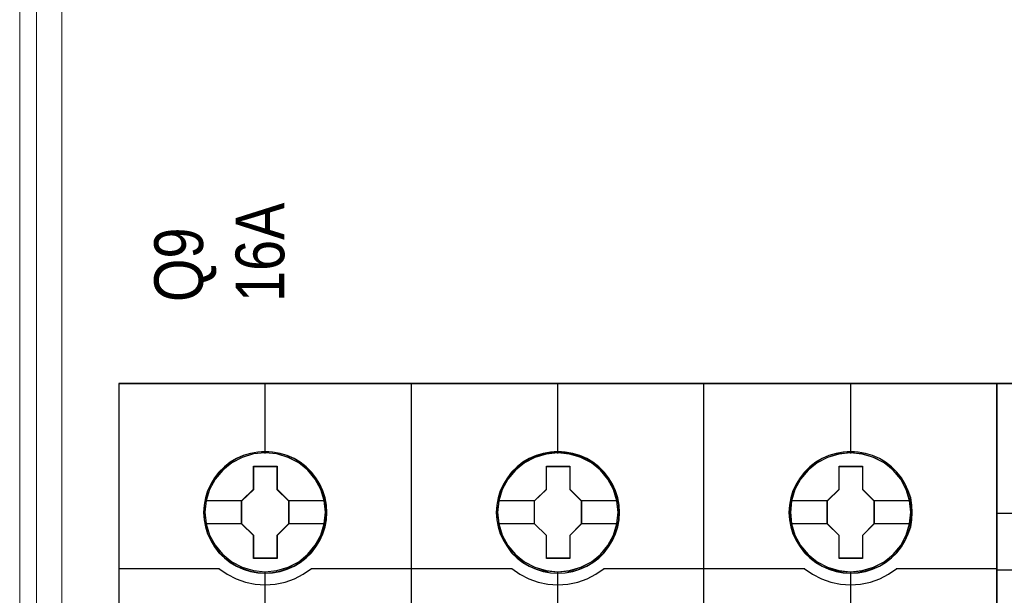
# Model space of a CAD drawing. Header units: millimetres. Extents: x -1290 to 1795, y -4192 to -1311.
# Tile 286 of 656: x 1412 to 1424, y -3709 to -3702. Entities that reach past the tile are written whole.
import ezdxf

# ---------------------------------------------------------------- set-up
doc = ezdxf.new("R2010")
doc.units = ezdxf.units.MM
doc.layers.add('45', color=7, linetype='Continuous')
doc.layers.add('Aparatura', color=7, linetype='Continuous', lineweight=13)
doc.styles.get("Standard").update_dxf_attribs({"font": 'ARIALN.TTF', "width": 0.8})

# ---------------------------------------------------------------- blocks, each defined once
blk = doc.blocks.new('*U227')
at = {"layer": '45', "color": 7}
for points in [[(297.576923, -383.521822), (279.564678, -383.521822), (279.564678, -465.544591), (297.576923, -465.544591), (315.578028, -465.544591), (333.590273, -465.544591), (333.590273, -383.521822), (315.578028, -383.521822), (297.576923, -383.521822)], [(292.360638, -391.442946), (292.338273, -390.990214), (292.265588, -390.543003), (292.109036, -390.112355), (291.930119, -389.69827), (291.695291, -389.30627), (291.415734, -388.958439), (291.085856, -388.638214), (290.71684, -388.362158), (290.347824, -388.119228), (289.917306, -387.937031), (289.486788, -387.810045), (289.028313, -387.727228), (288.57543, -387.699623), (288.116956, -387.727228), (287.675256, -387.810045), (287.227964, -387.937031), (286.814219, -388.119228), (286.422838, -388.362158), (286.065005, -388.638214), (285.729536, -388.958439), (285.461161, -389.30627), (285.220741, -389.69827), (285.01946, -390.112355), (284.902046, -390.543003), (284.812588, -390.990214), (284.779041, -391.442946), (284.812588, -391.890157), (284.902046, -392.326326), (285.01946, -392.762495), (285.220741, -393.17658), (285.461161, -393.563058), (285.729536, -393.927453), (286.065005, -394.247678), (286.422838, -394.523734), (286.814219, -394.755622), (287.227964, -394.937819), (287.675256, -395.075847), (288.116956, -395.164185), (288.57543, -395.186269), (289.028313, -395.164185), (289.486788, -395.075847), (289.917306, -394.937819), (290.347824, -394.755622), (290.71684, -394.523734), (291.085856, -394.247678), (291.415734, -393.927453), (291.695291, -393.563058), (291.930119, -393.17658), (292.109036, -392.762495), (292.265588, -392.326326), (292.338273, -391.890157), (292.360638, -391.442946)], [(292.360638, -391.442946), (292.338273, -390.990214), (292.265588, -390.543003), (292.109036, -390.112355), (291.930119, -389.69827), (291.695291, -389.30627), (291.415734, -388.958439), (291.085856, -388.638214), (290.71684, -388.362158), (290.347824, -388.119228), (289.917306, -387.937031), (289.486788, -387.810045), (289.028313, -387.727228), (288.57543, -387.699623), (288.116956, -387.727228), (287.675256, -387.810045), (287.227964, -387.937031), (286.814219, -388.119228), (286.422838, -388.362158), (286.065005, -388.638214), (285.729536, -388.958439), (285.461161, -389.30627), (285.220741, -389.69827), (285.01946, -390.112355), (284.902046, -390.543003), (284.812588, -390.990214), (284.779041, -391.442946), (284.812588, -391.890157), (284.902046, -392.326326), (285.01946, -392.762495), (285.220741, -393.17658), (285.461161, -393.563058), (285.729536, -393.927453), (286.065005, -394.247678), (286.422838, -394.523734), (286.814219, -394.755622), (287.227964, -394.937819), (287.675256, -395.075847), (288.116956, -395.164185), (288.57543, -395.186269), (289.028313, -395.164185), (289.486788, -395.075847), (289.917306, -394.937819), (290.347824, -394.755622), (290.71684, -394.523734), (291.085856, -394.247678), (291.415734, -393.927453), (291.695291, -393.563058), (291.930119, -393.17658), (292.109036, -392.762495), (292.265588, -392.326326), (292.338273, -391.890157), (292.360638, -391.442946)], [(310.362007, -391.448332), (310.339641, -390.9956), (310.266954, -390.548389), (310.110398, -390.117741), (309.931476, -389.703656), (309.696641, -389.311656), (309.417075, -388.963825), (309.087188, -388.6436), (308.723753, -388.362023), (308.349135, -388.124614), (307.918604, -387.942417), (307.488073, -387.815431), (307.029586, -387.732614), (306.57669, -387.705009), (306.123794, -387.732614), (305.676489, -387.815431), (305.229184, -387.942417), (304.815427, -388.124614), (304.424035, -388.362023), (304.066192, -388.6436), (303.730713, -388.963825), (303.467921, -389.311656), (303.221904, -389.703656), (303.026208, -390.117741), (302.903199, -390.548389), (302.813738, -390.9956), (302.785781, -391.448332), (302.813738, -391.895543), (302.903199, -392.331712), (303.026208, -392.767881), (303.221904, -393.181966), (303.467921, -393.568444), (303.730713, -393.932839), (304.066192, -394.253064), (304.424035, -394.52912), (304.815427, -394.761008), (305.229184, -394.943205), (305.676489, -395.081233), (306.123794, -395.169571), (306.57669, -395.191656), (307.029586, -395.169571), (307.488073, -395.081233), (307.918604, -394.943205), (308.349135, -394.761008), (308.723753, -394.52912), (309.087188, -394.253064), (309.417075, -393.932839), (309.696641, -393.568444), (309.931476, -393.181966), (310.110398, -392.767881), (310.266954, -392.331712), (310.339641, -391.895543), (310.362007, -391.448332)], [(310.362007, -391.448332), (310.339641, -390.9956), (310.266954, -390.548389), (310.110398, -390.117741), (309.931476, -389.703656), (309.696641, -389.311656), (309.417075, -388.963825), (309.087188, -388.6436), (308.723753, -388.362023), (308.349135, -388.124614), (307.918604, -387.942417), (307.488073, -387.815431), (307.029586, -387.732614), (306.57669, -387.705009), (306.123794, -387.732614), (305.676489, -387.815431), (305.229184, -387.942417), (304.815427, -388.124614), (304.424035, -388.362023), (304.066192, -388.6436), (303.730713, -388.963825), (303.467921, -389.311656), (303.221904, -389.703656), (303.026208, -390.117741), (302.903199, -390.548389), (302.813738, -390.9956), (302.785781, -391.448332), (302.813738, -391.895543), (302.903199, -392.331712), (303.026208, -392.767881), (303.221904, -393.181966), (303.467921, -393.568444), (303.730713, -393.932839), (304.066192, -394.253064), (304.424035, -394.52912), (304.815427, -394.761008), (305.229184, -394.943205), (305.676489, -395.081233), (306.123794, -395.169571), (306.57669, -395.191656), (307.029586, -395.169571), (307.488073, -395.081233), (307.918604, -394.943205), (308.349135, -394.761008), (308.723753, -394.52912), (309.087188, -394.253064), (309.417075, -393.932839), (309.696641, -393.568444), (309.931476, -393.181966), (310.110398, -392.767881), (310.266954, -392.331712), (310.339641, -391.895543), (310.362007, -391.448332)], [(310.345891, -391.44923), (310.323621, -390.998343), (310.251243, -390.552955), (310.095352, -390.124063), (309.917192, -389.711667), (309.683356, -389.321265), (309.404979, -388.974852), (309.076496, -388.655932), (308.714607, -388.375502), (308.341583, -388.139062), (307.912883, -387.957608), (307.484184, -387.831139), (307.027647, -387.74866), (306.576678, -387.721167), (306.125708, -387.74866), (305.680307, -387.831139), (305.234905, -387.957608), (304.822908, -388.139062), (304.433182, -388.375502), (304.07686, -388.655932), (303.742809, -388.974852), (303.481135, -389.321265), (303.236164, -389.711667), (303.041301, -390.124063), (302.918815, -390.552955), (302.829735, -390.998343), (302.801897, -391.44923), (302.829735, -391.894618), (302.918815, -392.329009), (303.041301, -392.763399), (303.236164, -393.175796), (303.481135, -393.560699), (303.742809, -393.923608), (304.07686, -394.242528), (304.433182, -394.517458), (304.822908, -394.7484), (305.234905, -394.929855), (305.680307, -395.06732), (306.125708, -395.155298), (306.576678, -395.177293), (307.027647, -395.155298), (307.484184, -395.06732), (307.912883, -394.929855), (308.341583, -394.7484), (308.714607, -394.517458), (309.076496, -394.242528), (309.404979, -393.923608), (309.683356, -393.560699), (309.917192, -393.175796), (310.095352, -392.763399), (310.251243, -392.329009), (310.323621, -391.894618), (310.345891, -391.44923)], [(328.368747, -391.442946), (328.346383, -390.990214), (328.273698, -390.543003), (328.117146, -390.112355), (327.938229, -389.69827), (327.703401, -389.30627), (327.423843, -388.958439), (327.093966, -388.638214), (326.72495, -388.362158), (326.355934, -388.119228), (325.925416, -387.937031), (325.494897, -387.810045), (325.036423, -387.727228), (324.58354, -387.699623), (324.125066, -387.727228), (323.683365, -387.810045), (323.236073, -387.937031), (322.822328, -388.119228), (322.430948, -388.362158), (322.073114, -388.638214), (321.737646, -388.958439), (321.474862, -389.30627), (321.228851, -389.69827), (321.02757, -390.112355), (320.910156, -390.543003), (320.820697, -390.990214), (320.78715, -391.442946), (320.820697, -391.890157), (320.910156, -392.326326), (321.02757, -392.762495), (321.228851, -393.17658), (321.474862, -393.563058), (321.737646, -393.927453), (322.073114, -394.247678), (322.430948, -394.523734), (322.822328, -394.755622), (323.236073, -394.937819), (323.683365, -395.075847), (324.125066, -395.164185), (324.58354, -395.186269), (325.036423, -395.164185), (325.494897, -395.075847), (325.925416, -394.937819), (326.355934, -394.755622), (326.72495, -394.523734), (327.093966, -394.247678), (327.423843, -393.927453), (327.703401, -393.563058), (327.938229, -393.17658), (328.117146, -392.762495), (328.273698, -392.326326), (328.346383, -391.890157), (328.368747, -391.442946)], [(328.368747, -391.442946), (328.346383, -390.990214), (328.273698, -390.543003), (328.117146, -390.112355), (327.938229, -389.69827), (327.703401, -389.30627), (327.423843, -388.958439), (327.093966, -388.638214), (326.72495, -388.362158), (326.355934, -388.119228), (325.925416, -387.937031), (325.494897, -387.810045), (325.036423, -387.727228), (324.58354, -387.699623), (324.125066, -387.727228), (323.683365, -387.810045), (323.236073, -387.937031), (322.822328, -388.119228), (322.430948, -388.362158), (322.073114, -388.638214), (321.737646, -388.958439), (321.474862, -389.30627), (321.228851, -389.69827), (321.02757, -390.112355), (320.910156, -390.543003), (320.820697, -390.990214), (320.78715, -391.442946), (320.820697, -391.890157), (320.910156, -392.326326), (321.02757, -392.762495), (321.228851, -393.17658), (321.474862, -393.563058), (321.737646, -393.927453), (322.073114, -394.247678), (322.430948, -394.523734), (322.822328, -394.755622), (323.236073, -394.937819), (323.683365, -395.075847), (324.125066, -395.164185), (324.58354, -395.186269), (325.036423, -395.164185), (325.494897, -395.075847), (325.925416, -394.937819), (326.355934, -394.755622), (326.72495, -394.523734), (327.093966, -394.247678), (327.423843, -393.927453), (327.703401, -393.563058), (327.938229, -393.17658), (328.117146, -392.762495), (328.273698, -392.326326), (328.346383, -391.890157), (328.368747, -391.442946)], [(328.352632, -391.443844), (328.330362, -390.992957), (328.257986, -390.547569), (328.1021, -390.118677), (327.923943, -389.70628), (327.690114, -389.315879), (327.411745, -388.969466), (327.083269, -388.650546), (326.715822, -388.375615), (326.348375, -388.133676), (325.919687, -387.952221), (325.490999, -387.825753), (325.034474, -387.743274), (324.583516, -387.715781), (324.126991, -387.743274), (323.687168, -387.825753), (323.241778, -387.952221), (322.829792, -388.133676), (322.440075, -388.375615), (322.083763, -388.650546), (321.749721, -388.969466), (321.488054, -389.315879), (321.243089, -389.70628), (321.042663, -390.118677), (320.925748, -390.547569), (320.83667, -390.992957), (320.803266, -391.443844), (320.83667, -391.889232), (320.925748, -392.323623), (321.042663, -392.758013), (321.243089, -393.17041), (321.488054, -393.555313), (321.749721, -393.918222), (322.083763, -394.237142), (322.440075, -394.512072), (322.829792, -394.743014), (323.241778, -394.924469), (323.687168, -395.061934), (324.126991, -395.149912), (324.583516, -395.171907), (325.034474, -395.149912), (325.490999, -395.061934), (325.919687, -394.924469), (326.348375, -394.743014), (326.715822, -394.512072), (327.083269, -394.237142), (327.411745, -393.918222), (327.690114, -393.555313), (327.923943, -393.17041), (328.1021, -392.758013), (328.257986, -392.323623), (328.330362, -391.889232), (328.352632, -391.443844)], [(287.860427, -388.600893), (289.301511, -388.600893), (289.301511, -390.016462), (290.022054, -390.724246), (290.022054, -392.145344), (289.301511, -392.864188), (289.301511, -394.274227), (287.860427, -394.274227), (287.860427, -392.864188), (287.122997, -392.145344), (287.122997, -390.724246), (287.860427, -390.016462), (287.860427, -388.600893)], [(287.860427, -388.600893), (289.301511, -388.600893), (289.301511, -388.600893), (289.301511, -390.016462), (289.301511, -390.016462), (290.022054, -390.724246), (290.022054, -390.724246), (290.022054, -392.145344), (290.022054, -392.145344), (289.301511, -392.864188), (289.301511, -392.864188), (289.301511, -394.274227), (289.301511, -394.274227), (287.860427, -394.274227), (287.860427, -394.274227), (287.860427, -392.864188), (287.860427, -392.864188), (287.122997, -392.145344), (287.122997, -392.145344), (287.122997, -390.724246), (287.122997, -390.724246), (287.860427, -390.016462), (287.860427, -390.016462), (287.860427, -388.600893), (287.860427, -388.600893)], [(287.868799, -388.617051), (289.294752, -388.617051), (289.294752, -390.024556), (290.007728, -390.728309), (290.007728, -392.141313), (289.294752, -392.856062), (289.294752, -394.258069), (287.868799, -394.258069), (287.868799, -392.856062), (287.139113, -392.141313), (287.139113, -390.728309), (287.868799, -390.024556), (287.868799, -388.617051)], [(305.867233, -388.600893), (307.308446, -388.600893), (307.308446, -390.021955), (308.023422, -390.729722), (308.023422, -392.150784), (307.308446, -392.86961), (307.308446, -394.279613), (305.867233, -394.279613), (305.867233, -392.86961), (305.129738, -392.150784), (305.129738, -390.729722), (305.867233, -390.021955), (305.867233, -388.600893)], [(305.867233, -388.600893), (307.308446, -388.600893), (307.308446, -388.600893), (307.308446, -390.021955), (307.308446, -390.021955), (308.023422, -390.729722), (308.023422, -390.729722), (308.023422, -392.150784), (308.023422, -392.150784), (307.308446, -392.86961), (307.308446, -392.86961), (307.308446, -394.279613), (307.308446, -394.279613), (305.867233, -394.279613), (305.867233, -394.279613), (305.867233, -392.86961), (305.867233, -392.86961), (305.129738, -392.150784), (305.129738, -392.150784), (305.129738, -390.729722), (305.129738, -390.729722), (305.867233, -390.021955), (305.867233, -390.021955), (305.867233, -388.600893), (305.867233, -388.600893)], [(305.875591, -388.617051), (307.301642, -388.617051), (307.301642, -390.030476), (308.009097, -390.734438), (308.009097, -392.147863), (307.301642, -392.862825), (307.301642, -394.26525), (305.875591, -394.26525), (305.875591, -392.862825), (305.145854, -392.147863), (305.145854, -390.734438), (305.875591, -390.030476), (305.875591, -388.617051)], [(323.868344, -388.600893), (325.309557, -388.600893), (325.309557, -390.016462), (326.030163, -390.724246), (326.030163, -392.145344), (325.309557, -392.864188), (325.309557, -394.274227), (323.868344, -394.274227), (323.868344, -392.864188), (323.136478, -392.145344), (323.136478, -390.724246), (323.868344, -390.016462), (323.868344, -388.600893)], [(323.868344, -388.600893), (325.309557, -388.600893), (325.309557, -388.600893), (325.309557, -390.016462), (325.309557, -390.016462), (326.030163, -390.724246), (326.030163, -390.724246), (326.030163, -392.145344), (326.030163, -392.145344), (325.309557, -392.864188), (325.309557, -392.864188), (325.309557, -394.274227), (325.309557, -394.274227), (323.868344, -394.274227), (323.868344, -394.274227), (323.868344, -392.864188), (323.868344, -392.864188), (323.136478, -392.145344), (323.136478, -392.145344), (323.136478, -390.724246), (323.136478, -390.724246), (323.868344, -390.016462), (323.868344, -390.016462), (323.868344, -388.600893), (323.868344, -388.600893)], [(323.876761, -388.617051), (325.302812, -388.617051), (325.302812, -390.024556), (326.015838, -390.728309), (326.015838, -392.141313), (325.302812, -392.856062), (325.302812, -394.258069), (323.876761, -394.258069), (323.876761, -392.856062), (323.152594, -392.141313), (323.152594, -390.728309), (323.876761, -390.024556), (323.876761, -388.617051)]]:
    blk.add_lwpolyline(points, close=True, dxfattribs=at)
at = {"layer": '45', "color": 139}
for points in [[(297.576923, -383.521822), (279.564678, -383.521822), (279.564678, -465.544591), (297.576923, -465.544591), (315.578028, -465.544591), (333.590273, -465.544591), (333.590273, -383.521822), (315.578028, -383.521822), (297.576923, -383.521822)], [(297.582292, -383.537981), (279.580794, -383.537981), (279.580794, -465.528433), (297.582292, -465.528433), (315.572658, -465.528433), (333.574157, -465.528433), (333.574157, -383.537981), (315.572658, -383.537981), (297.582292, -383.537981)], [(292.276477, -391.437492), (292.203796, -390.719687), (291.996934, -390.035012), (291.655891, -389.400031), (291.197439, -388.842352), (290.632761, -388.395104), (289.989811, -388.058288), (289.290952, -387.848468), (288.56973, -387.782209), (287.848507, -387.848468), (287.16083, -388.058288), (286.51788, -388.395104), (285.953202, -388.842352), (285.494751, -389.400031), (285.153707, -390.035012), (284.935663, -390.719687), (284.868573, -391.437492), (284.935663, -392.149775), (285.153707, -392.839972), (285.494751, -393.46391), (285.953202, -394.02159), (286.51788, -394.474359), (287.16083, -394.811175), (287.848507, -395.026516), (288.56973, -395.098297), (289.290952, -395.026516), (289.989811, -394.811175), (290.632761, -394.474359), (291.197439, -394.02159), (291.655891, -393.46391), (291.996934, -392.839972), (292.203796, -392.149775), (292.276477, -391.437492)], [(292.28364, -391.437492), (292.210943, -390.719687), (292.004037, -390.035012), (291.65733, -389.405552), (291.193189, -388.847873), (290.639575, -388.395104), (289.996489, -388.06381), (289.297482, -387.848468), (288.576107, -387.782209), (287.854731, -387.848468), (287.155724, -388.06381), (286.51823, -388.395104), (285.959024, -388.847873), (285.489291, -389.405552), (285.148176, -390.035012), (284.94127, -390.719687), (284.868573, -391.437492), (284.94127, -392.149775), (285.148176, -392.839972), (285.489291, -393.469432), (285.959024, -394.027111), (286.51823, -394.47988), (287.155724, -394.816696), (287.854731, -395.026516), (288.576107, -395.098297), (289.297482, -395.026516), (289.996489, -394.816696), (290.639575, -394.47988), (291.193189, -394.027111), (291.65733, -393.469432), (292.004037, -392.839972), (292.210943, -392.149775), (292.28364, -391.437492)], [(310.283218, -391.437492), (310.204948, -390.719687), (309.998092, -390.035012), (309.657059, -389.405552), (309.198621, -388.847873), (308.63396, -388.395104), (307.991029, -388.06381), (307.297781, -387.848468), (306.570989, -387.782209), (305.849788, -387.848468), (305.162131, -388.06381), (304.5192, -388.395104), (303.954539, -388.847873), (303.496101, -389.405552), (303.155068, -390.035012), (302.942621, -390.719687), (302.869942, -391.437492), (302.942621, -392.149775), (303.155068, -392.839972), (303.496101, -393.469432), (303.954539, -394.027111), (304.5192, -394.47988), (305.162131, -394.816696), (305.849788, -395.026516), (306.570989, -395.098297), (307.297781, -395.026516), (307.991029, -394.816696), (308.63396, -394.47988), (309.198621, -394.027111), (309.657059, -393.469432), (309.998092, -392.839972), (310.204948, -392.149775), (310.283218, -391.437492)], [(310.283218, -391.442878), (310.210539, -390.725073), (310.003683, -390.040398), (309.657059, -389.405417), (309.193031, -388.847738), (308.639551, -388.394969), (307.996619, -388.063674), (307.297781, -387.853854), (306.57658, -387.787595), (305.855379, -387.853854), (305.156541, -388.063674), (304.5192, -388.394969), (303.96013, -388.847738), (303.496101, -389.405417), (303.149477, -390.040398), (302.942621, -390.725073), (302.869942, -391.442878), (302.942621, -392.155162), (303.149477, -392.845358), (303.496101, -393.469297), (303.96013, -394.026976), (304.5192, -394.479745), (305.156541, -394.816561), (305.855379, -395.031902), (306.57658, -395.103683), (307.297781, -395.031902), (307.996619, -394.816561), (308.639551, -394.479745), (309.193031, -394.026976), (309.657059, -393.469297), (310.003683, -392.845358), (310.210539, -392.155162), (310.283218, -391.442878)], [(328.284587, -391.442878), (328.211908, -390.725073), (328.005052, -390.040398), (327.664019, -389.405417), (327.194399, -388.847738), (326.640919, -388.394969), (325.997988, -388.063674), (325.29915, -387.853854), (324.577949, -387.787595), (323.856748, -387.853854), (323.15791, -388.063674), (322.520569, -388.394969), (321.961498, -388.847738), (321.49747, -389.405417), (321.150846, -390.040398), (320.94399, -390.725073), (320.871311, -391.442878), (320.94399, -392.155162), (321.150846, -392.845358), (321.49747, -393.469297), (321.961498, -394.026976), (322.520569, -394.479745), (323.15791, -394.816561), (323.856748, -395.031902), (324.577949, -395.103683), (325.29915, -395.031902), (325.997988, -394.816561), (326.640919, -394.479745), (327.194399, -394.026976), (327.664019, -393.469297), (328.005052, -392.845358), (328.211908, -392.155162), (328.284587, -391.442878)], [(328.284587, -391.437492), (328.206315, -390.719687), (327.999453, -390.035012), (327.658409, -389.405552), (327.199958, -388.847873), (326.63528, -388.395104), (325.99233, -388.06381), (325.299062, -387.848468), (324.577839, -387.782209), (323.851026, -387.848468), (323.163349, -388.06381), (322.520399, -388.395104), (321.955721, -388.847873), (321.497269, -389.405552), (321.156226, -390.035012), (320.943773, -390.719687), (320.876683, -391.437492), (320.943773, -392.149775), (321.156226, -392.839972), (321.497269, -393.469432), (321.955721, -394.027111), (322.520399, -394.47988), (323.163349, -394.816696), (323.851026, -395.026516), (324.577839, -395.098297), (325.299062, -395.026516), (325.99233, -394.816696), (326.63528, -394.47988), (327.199958, -394.027111), (327.658409, -393.469432), (327.999453, -392.839972), (328.206315, -392.149775), (328.284587, -391.437492)]]:
    blk.add_lwpolyline(points, close=True, dxfattribs=at)
for points in [[(288.559095, -383.521822), (288.559095, -387.80914)], [(297.566047, -402.322821), (297.566047, -383.521822)], [(306.560464, -383.521822), (306.560464, -387.80914)], [(315.554881, -402.322821), (315.554881, -383.521822)], [(324.561833, -383.521822), (324.561833, -387.80914)], [(279.564678, -394.884649), (285.763896, -394.884649)], [(285.731665, -394.884649), (286.235581, -395.236721), (286.778691, -395.52065), (287.360994, -395.730757), (287.960095, -395.861365), (288.575993, -395.895436), (289.191891, -395.861365), (289.796591, -395.730757), (290.373295, -395.52065), (290.916405, -395.236721), (291.42592, -394.884649)], [(288.559095, -395.076753), (288.559095, -402.322821)], [(291.391898, -394.884649), (303.765265, -394.884649)], [(303.733033, -394.884649), (304.23697, -395.236721), (304.780102, -395.52065), (305.362428, -395.730757), (305.961553, -395.861365), (306.577475, -395.895436), (307.193398, -395.861365), (307.792522, -395.730757), (308.374849, -395.52065), (308.917981, -395.236721), (309.421917, -394.884649)], [(306.560464, -395.076753), (306.560464, -402.322821)], [(309.387895, -394.884649), (321.761262, -394.884649)], [(321.72903, -394.884649), (322.238386, -395.236721), (322.781325, -395.52065), (323.357848, -395.730757), (323.962357, -395.861365), (324.578062, -395.895436), (325.193766, -395.861365), (325.792678, -395.730757), (326.369201, -395.52065), (326.917737, -395.236721), (327.421495, -394.884649)], [(324.561833, -395.076753), (324.561833, -402.322821)], [(327.389264, -394.884649), (333.590273, -394.884649)]]:
    blk.add_lwpolyline(points, dxfattribs=at)
at = {"layer": '45', "color": 59}
blk.add_lwpolyline([(297.566047, -402.322821), (297.566047, -383.521822)], dxfattribs=at)
blk.add_lwpolyline([(292.344522, -391.443844), (292.322252, -390.992957), (292.249877, -390.547569), (292.09399, -390.118677), (291.915834, -389.70628), (291.682004, -389.315879), (291.403635, -388.969466), (291.07516, -388.650546), (290.707713, -388.375615), (290.340266, -388.133676), (289.911578, -387.952221), (289.482889, -387.825753), (289.026364, -387.743274), (288.575407, -387.715781), (288.118882, -387.743274), (287.679059, -387.825753), (287.233668, -387.952221), (286.821682, -388.133676), (286.431966, -388.375615), (286.075654, -388.650546), (285.741611, -388.969466), (285.474377, -389.315879), (285.234979, -389.70628), (285.034554, -390.118677), (284.917639, -390.547569), (284.828561, -390.992957), (284.795157, -391.443844), (284.828561, -391.889232), (284.917639, -392.323623), (285.034554, -392.758013), (285.234979, -393.17041), (285.474377, -393.555313), (285.741611, -393.918222), (286.075654, -394.237142), (286.431966, -394.512072), (286.821682, -394.743014), (287.233668, -394.924469), (287.679059, -395.061934), (288.118882, -395.149912), (288.575407, -395.171907), (289.026364, -395.149912), (289.482889, -395.061934), (289.911578, -394.924469), (290.340266, -394.743014), (290.707713, -394.512072), (291.07516, -394.237142), (291.403635, -393.918222), (291.682004, -393.555313), (291.915834, -393.17041), (292.09399, -392.758013), (292.249877, -392.323623), (292.322252, -391.889232), (292.344522, -391.443844)], close=True, dxfattribs=at)
at = {"layer": '45', "color": 7}
for points in [[(284.852457, -390.712235), (287.157019, -390.712235)], [(289.989822, -390.712235), (292.289012, -390.712235)], [(302.859198, -390.717621), (305.16376, -390.717621)], [(307.991191, -390.717621), (310.290381, -390.717621)], [(320.860567, -390.712235), (323.170501, -390.712235)], [(325.997932, -390.712235), (328.297122, -390.712235)], [(284.852457, -392.125182), (287.157019, -392.125182)], [(289.989822, -392.125182), (292.289012, -392.125182)], [(302.859198, -392.130569), (305.16376, -392.130569)], [(307.991191, -392.130569), (310.290381, -392.130569)], [(320.860567, -392.125182), (323.170501, -392.125182)], [(325.997932, -392.125182), (328.297122, -392.125182)]]:
    blk.add_lwpolyline(points, dxfattribs=at)
blk = doc.blocks.new('*U229')
at = {"layer": '45', "color": 7}
for points in [[(351.545085, -383.521822), (342.551472, -383.521822), (342.551472, -383.521822), (333.552669, -383.521822), (333.552669, -383.521822), (333.552669, -466.478178), (333.552669, -466.478178), (342.551472, -466.478178), (342.551472, -466.478178), (351.545085, -466.478178), (351.545085, -466.478178), (351.545085, -383.521822), (351.545085, -383.521822)], [(351.541503, -383.527208), (342.551471, -383.527208), (333.55625, -383.527208), (333.55625, -466.474587), (342.551471, -466.474587), (351.541503, -466.474587), (351.541503, -383.527208)]]:
    blk.add_lwpolyline(points, close=True, dxfattribs=at)
for points in [[(342.556039, -391.51117), (333.552669, -391.51117)], [(342.556039, -395.006734), (333.552669, -395.006734)]]:
    blk.add_lwpolyline(points, dxfattribs=at)

msp = doc.modelspace()

# ---------------------------------------------------------------- linework, layer by layer
at = {"layer": 'Aparatura', "color": 7, "lineweight": 13}
for points in [[(1411.541, -3611.293), (1411.541, -3758.443)], [(1411.747, -3739.383), (1411.747, -3722.825), (1411.747, -3722.633), (1411.747, -3718.688), (1411.747, -3713.229), (1411.747, -3711.004), (1411.747, -3709.297), (1411.747, -3709.092), (1411.747, -3692.534)], [(1411.747, -3739.383), (1411.747, -3722.825), (1411.747, -3722.633), (1411.747, -3718.688), (1411.747, -3713.229), (1411.747, -3711.004), (1411.747, -3709.297), (1411.747, -3709.092), (1411.747, -3692.534)], [(1411.747, -3739.383), (1411.747, -3722.825), (1411.747, -3722.633), (1411.747, -3718.688), (1411.747, -3713.229), (1411.747, -3711.004), (1411.747, -3709.297), (1411.747, -3709.092), (1411.747, -3692.534)]]:
    msp.add_lwpolyline(points, dxfattribs=at)
for points in [[(1543.028, -3758.443), (1411.541, -3758.443), (1411.541, -3611.293), (1543.028, -3611.293), (1543.028, -3758.443)], [(1412.06, -3709.093), (1412.06, -3692.534), (1412.06, -3692.318), (1412.06, -3688.385), (1411.747, -3688.385), (1411.747, -3692.318), (1411.747, -3692.534), (1411.747, -3709.093), (1411.747, -3709.297), (1411.747, -3711.005), (1411.747, -3713.23), (1412.06, -3713.23), (1412.06, -3711.005), (1412.06, -3709.297), (1412.06, -3709.093)], [(1412.06, -3709.093), (1412.06, -3692.534), (1412.06, -3692.318), (1412.06, -3688.385), (1411.747, -3688.385), (1411.747, -3692.318), (1411.747, -3692.534), (1411.747, -3709.093), (1411.747, -3709.297), (1411.747, -3711.005), (1411.747, -3713.23), (1412.06, -3713.23), (1412.06, -3711.005), (1412.06, -3709.297), (1412.06, -3709.093)], [(1412.06, -3709.093), (1412.06, -3692.534), (1412.06, -3692.318), (1412.06, -3688.385), (1411.747, -3688.385), (1411.747, -3692.318), (1411.747, -3692.534), (1411.747, -3709.093), (1411.747, -3709.297), (1411.747, -3711.005), (1411.747, -3713.23), (1412.06, -3713.23), (1412.06, -3711.005), (1412.06, -3709.297), (1412.06, -3709.093)], [(1411.747, -3709.093), (1411.747, -3692.534), (1411.747, -3709.093)], [(1412.059, -3709.093), (1412.059, -3692.534), (1412.059, -3709.093)], [(1411.747, -3709.092), (1411.747, -3709.297), (1411.747, -3709.092)], [(1412.059, -3709.092), (1412.059, -3709.297), (1412.059, -3709.092)]]:
    msp.add_lwpolyline(points, close=True, dxfattribs=at)

# ---------------------------------------------------------------- block references
at = {"layer": 'Aparatura', "color": 7, "lineweight": 13, "xscale": 0.2, "yscale": 0.2, "zscale": 0.2}
msp.add_blockref('*U229', (1356.846, -3629.886), dxfattribs=at)
at = {"layer": 'Aparatura', "color": 7, "lineweight": 13}
ref = msp.add_blockref('*U227', (1356.846, -3629.886), dxfattribs=dict(at, xscale=0.2, yscale=0.2, zscale=0.2))
ref.add_attrib('Oznaczenie', 'Q9', (1413.796, -3705.586), dxfattribs={"layer": '0', "height": 0.6, "rotation": 90, "flags": 2})
ref.add_attrib('Pr¹d znamionowy', '16A', (1414.796, -3705.586), dxfattribs={"layer": '0', "height": 0.6, "rotation": 90, "flags": 2})

doc.saveas('drawing.dxf')
